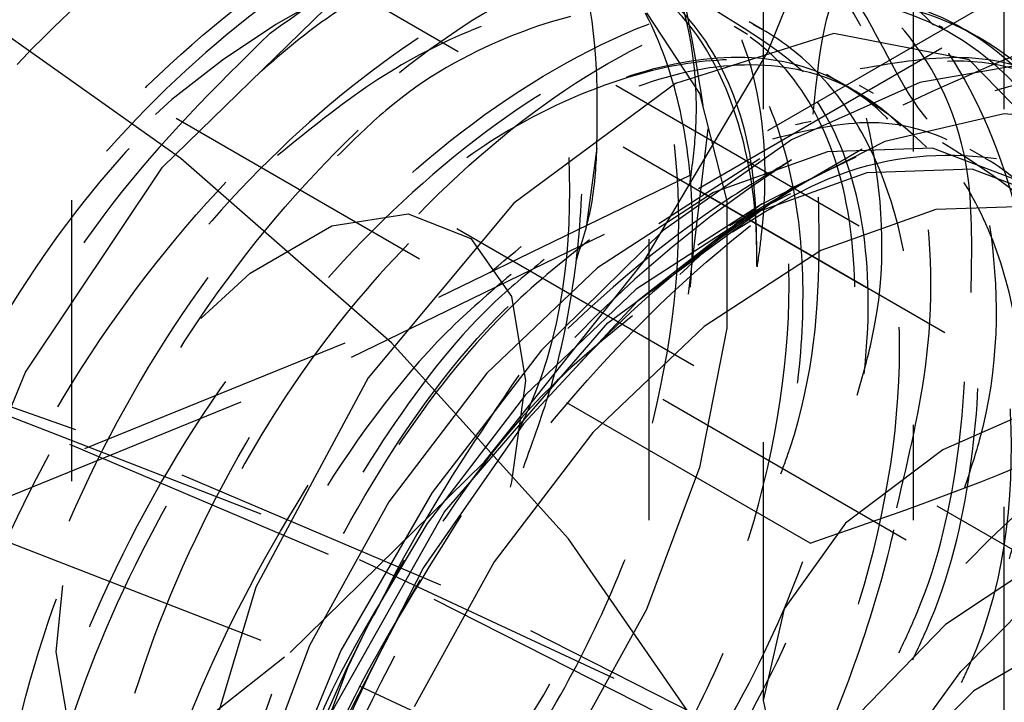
# Model space of a CAD drawing. Header units: inches. Extents: x 1907 to 2452, y -210 to -54.
# Tile 262 of 656: x 1999.17 to 1999.521, y -195.231 to -194.989. Entities that reach past the tile are written whole.
import ezdxf

# ---------------------------------------------------------------- set-up
doc = ezdxf.new("R2010")
doc.units = ezdxf.units.IN
doc.header["$LTSCALE"] = 0.5
doc.header["$MEASUREMENT"] = 0
doc.linetypes.add('HIDDEN', pattern=[0.22499999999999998, 0.15, -0.075])
doc.layers.add('SID-M-H', color=4, linetype='HIDDEN')

msp = doc.modelspace()

# ---------------------------------------------------------------- linework, layer by layer
at = {"layer": 'SID-M-H'}
for p, q in [((1999.188790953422, -196.352690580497), (1999.188790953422, -194.3113385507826)), ((1998.343205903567, -194.4118587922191), (1999.558914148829, -195.1136722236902)), ((1998.186729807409, -194.4235946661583), (1999.548063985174, -195.2094761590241)), ((1998.345828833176, -194.4337997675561), (1999.67291837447, -195.1999122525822)), ((1999.394303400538, -195.7665349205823), (1999.394303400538, -194.5172274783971)), ((1999.488303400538, -195.0354409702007), (1999.488303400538, -194.5172274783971)), ((1999.434852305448, -194.5203470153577), (1999.434852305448, -195.0412748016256)), ((1999.520539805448, -194.5203470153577), (1999.520539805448, -195.0472940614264)), ((1999.672758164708, -195.1998861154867), (1998.69938222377, -194.6379681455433)), ((1999.436447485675, -195.0001260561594), (1999.467222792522, -194.9235655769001)), ((1999.22760538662, -195.0378540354), (1999.141569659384, -194.9769418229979)), ((1999.523062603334, -194.9779900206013), (1999.409220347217, -195.0437097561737)), ((1999.411861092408, -195.048561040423), (1999.525941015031, -194.9827041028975)), ((1999.221119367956, -195.0409542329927), (1999.27914759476, -194.9845006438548)), ((1999.39334041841, -194.9860226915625), (1999.412228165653, -195.0147928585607)), ((1999.429323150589, -194.9937367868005), (1999.424545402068, -194.9909786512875)), ((1999.434792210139, -194.9921156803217), (1999.429881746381, -194.9892809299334)), ((1999.49890450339, -194.991420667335), (1999.497512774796, -194.9906864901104)), ((1999.46004362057, -194.9933816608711), (1999.403685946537, -195.0111588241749)), ((1999.50812080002, -195.0028268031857), (1999.46004362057, -194.9933816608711)), ((1999.511821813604, -194.9949183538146), (1999.506914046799, -194.9920851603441)), ((1999.392413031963, -195.0744963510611), (1999.436447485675, -195.0001260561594)), ((1999.533978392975, -195.0032788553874), (1999.490619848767, -195.0107893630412)), ((1999.53974260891, -195.0350423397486), (1999.50812080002, -195.0028268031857)), ((1999.403685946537, -195.0111588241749), (1999.346079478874, -195.0537496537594)), ((1999.490619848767, -195.0107893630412), (1999.444972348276, -195.0312018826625)), ((1999.47407971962, -195.0147958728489), (1999.469169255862, -195.0119611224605)), ((1999.412228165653, -195.0147928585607), (1999.421978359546, -195.0530157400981)), ((1999.52059143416, -195.0219982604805), (1999.478125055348, -195.03183238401)), ((1999.558981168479, -195.0254308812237), (1999.52059143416, -195.0219982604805)), ((1999.40830650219, -195.0861475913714), (1999.415312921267, -195.0273086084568)), ((1999.444972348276, -195.0312018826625), (1999.399324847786, -195.0634928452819)), ((1999.478125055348, -195.03183238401), (1999.433871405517, -195.0544030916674)), ((1999.375688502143, -195.0342173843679), (1999.371925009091, -195.0614283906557)), ((1999.457726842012, -195.0355114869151), (1999.41712324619, -195.0500071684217)), ((1999.470093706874, -195.0346059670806), (1999.446232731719, -195.0483850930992)), ((1999.495128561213, -195.0342436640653), (1999.457726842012, -195.0355114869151)), ((1999.526978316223, -195.0462833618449), (1999.495128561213, -195.0342436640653)), ((1999.513492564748, -195.0375484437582), (1999.50858210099, -195.0347136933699)), ((1999.302524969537, -195.1034784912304), (1999.22760538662, -195.0378540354)), ((1999.433724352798, -195.0380515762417), (1999.39772699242, -195.061115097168)), ((1999.444811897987, -195.0483866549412), (1999.467897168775, -195.037298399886)), ((1999.172370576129, -195.1138878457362), (1999.221119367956, -195.0409542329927)), ((1999.409220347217, -195.0437097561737), (1999.286013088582, -195.1035366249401)), ((1999.471773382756, -195.0429901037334), (1999.431063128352, -195.0575238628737)), ((1999.509273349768, -195.0417189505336), (1999.471773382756, -195.0429901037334)), ((1999.541206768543, -195.0537902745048), (1999.509273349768, -195.0417189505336)), ((1999.288396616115, -195.1085128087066), (1999.411861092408, -195.048561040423)), ((1999.41712324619, -195.0500071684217), (1999.375869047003, -195.0768198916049)), ((1999.379521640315, -195.096374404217), (1999.444811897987, -195.0483866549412)), ((1999.444125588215, -195.0496019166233), (1999.422836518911, -195.0618958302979)), ((1999.346079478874, -195.0537496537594), (1999.294221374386, -195.1159517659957)), ((1999.434504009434, -195.0539965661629), (1999.411615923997, -195.0686609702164)), ((1999.421978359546, -195.0530157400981), (1999.421978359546, -195.0982896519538)), ((1999.281306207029, -195.0618843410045), (1999.308561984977, -195.0576055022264)), ((1999.308561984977, -195.0576055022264), (1999.330781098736, -195.0663081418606)), ((1999.431063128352, -195.0575238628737), (1999.38970056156, -195.0844070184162)), ((1999.433871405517, -195.0544030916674), (1999.390216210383, -195.0884935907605)), ((1999.496297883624, -195.0560473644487), (1999.455401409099, -195.070647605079)), ((1999.533969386, -195.0547703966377), (1999.496297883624, -195.0560473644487)), ((1999.252301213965, -195.0786285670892), (1999.281306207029, -195.0618843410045)), ((1999.583363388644, -195.2116008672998), (1999.325854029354, -195.0629438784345)), ((1999.399324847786, -195.0634928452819), (1999.355966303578, -195.1060430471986)), ((1999.330781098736, -195.0663081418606), (1999.345283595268, -195.0869425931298)), ((1999.455401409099, -195.070647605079), (1999.413849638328, -195.0976537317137)), ((1999.335571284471, -195.1459133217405), (1999.392413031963, -195.0744963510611)), ((1999.23466459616, -195.0947717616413), (1999.252301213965, -195.0786285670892)), ((1999.375869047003, -195.0768198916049), (1999.336556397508, -195.1142649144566)), ((1999.38970056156, -195.0844070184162), (1999.350284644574, -195.1219504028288)), ((1999.190187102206, -195.1344297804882), (1999.052537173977, -195.0858519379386)), ((1999.345283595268, -195.0869425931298), (1999.350320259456, -195.1170200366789)), ((1999.390216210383, -195.0884935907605), (1999.349512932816, -195.1322660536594)), ((1999.050645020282, -195.0910143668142), (1999.188008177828, -195.1394910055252)), ((1999.321413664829, -195.1636165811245), (1999.379521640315, -195.096374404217)), ((1999.413849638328, -195.0976537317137), (1999.374253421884, -195.1353688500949)), ((1999.421978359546, -195.0982896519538), (1999.412228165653, -195.14776986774)), ((1999.286013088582, -195.1035366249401), (1999.154353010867, -195.1570276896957)), ((1999.365559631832, -195.1731417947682), (1999.302524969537, -195.1034784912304)), ((1999.355966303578, -195.1060430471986), (1999.317070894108, -195.1567188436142)), ((1999.156461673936, -195.1621155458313), (1999.288396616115, -195.1085128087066)), ((1999.256169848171, -195.1644269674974), (1999.122267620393, -195.1124754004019)), ((1999.138646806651, -195.1952072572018), (1999.172370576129, -195.1138878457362)), ((1999.294221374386, -195.1159517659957), (1999.254301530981, -195.1904327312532)), ((1999.336556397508, -195.1142649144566), (1999.301655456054, -195.1599894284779)), ((1999.350320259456, -195.1170200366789), (1999.345283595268, -195.1529126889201)), ((1999.451560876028, -195.1747902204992), (1999.347898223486, -195.1149470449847)), ((1999.350284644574, -195.1219504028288), (1999.315292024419, -195.167795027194)), ((1999.544102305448, -195.1214993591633), (1999.498849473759, -195.1415449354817)), ((1999.320093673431, -195.1896588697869), (1999.190187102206, -195.1344297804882)), ((1999.349512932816, -195.1322660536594), (1999.313955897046, -195.183360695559)), ((1999.488303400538, -195.7665349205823), (1999.488303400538, -195.1326060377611)), ((1999.374253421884, -195.1353688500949), (1999.339100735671, -195.1814231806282)), ((1999.188008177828, -195.1394910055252), (1999.317644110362, -195.1946050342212)), ((1999.434852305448, -195.1387834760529), (1999.434852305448, -195.2307375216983)), ((1999.498849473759, -195.1415449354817), (1999.464125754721, -195.167668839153)), ((1999.266505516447, -195.2136441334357), (1999.335571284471, -195.1459133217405)), ((1999.412228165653, -195.14776986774), (1999.39334041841, -195.1983473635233)), ((1999.345283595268, -195.1529126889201), (1999.34476534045, -195.1548118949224)), ((1999.256169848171, -195.2093367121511), (1999.122267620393, -195.1573851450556)), ((1999.317070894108, -195.1567188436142), (1999.28458899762, -195.2129791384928)), ((1999.301655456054, -195.1599894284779), (1999.27335917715, -195.2111203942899)), ((1999.520539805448, -195.1617667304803), (1999.520539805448, -195.5655192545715)), ((1999.381840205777, -195.2228313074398), (1999.256169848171, -195.1644269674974)), ((1999.276905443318, -195.2424622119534), (1999.321413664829, -195.1636165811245)), ((1999.315292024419, -195.167795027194), (1999.298434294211, -195.1960902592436)), ((1999.464125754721, -195.167668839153), (1999.442297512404, -195.1980907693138)), ((1999.416062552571, -195.2461291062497), (1999.365559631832, -195.1731417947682)), ((1999.313955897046, -195.183360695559), (1999.285461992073, -195.2390229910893)), ((1999.339100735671, -195.1814231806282), (1999.310600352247, -195.2329229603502)), ((1999.532569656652, -195.18189592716), (1999.499727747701, -195.2036972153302)), ((1999.505248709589, -195.2203646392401), (1999.543526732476, -195.181503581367)), ((1999.183287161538, -195.2134461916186), (1999.185548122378, -195.1898524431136)), ((1999.254301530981, -195.1904327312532), (1999.231018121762, -195.2686043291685)), ((1999.441295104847, -195.2511303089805), (1999.320093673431, -195.1896588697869)), ((1999.317644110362, -195.1946050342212), (1999.438593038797, -195.2559484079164)), ((1999.39334041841, -195.1983473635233), (1999.366501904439, -195.2468441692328)), ((1999.442297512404, -195.1980907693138), (1999.434852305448, -195.2307375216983)), ((1999.499727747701, -195.2036972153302), (1999.469070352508, -195.2352896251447)), ((1999.27335917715, -195.2111203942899), (1999.253445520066, -195.2644450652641)), ((1999.381840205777, -195.2677410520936), (1999.256169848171, -195.2093367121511)), ((1999.292014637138, -195.2084417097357), (1999.286921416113, -195.2190603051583)), ((1999.538815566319, -195.2105413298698), (1999.509810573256, -195.2272855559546)), ((1999.188323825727, -195.2435236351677), (1999.183287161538, -195.2134461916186)), ((1999.185924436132, -195.2769937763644), (1999.266505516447, -195.2136441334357)), ((1999.28458899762, -195.2129791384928), (1999.260149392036, -195.2720028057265)), ((1999.286921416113, -195.2190603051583), (1999.266955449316, -195.2725250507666)), ((1999.471557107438, -195.2666691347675), (1999.505248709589, -195.2203646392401)), ((1999.498348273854, -195.2872560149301), (1999.381840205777, -195.2228313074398)), ((1999.509810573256, -195.2272855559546), (1999.482554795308, -195.2544755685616)), ((1999.434852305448, -195.2307375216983), (1999.442297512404, -195.2633842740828))]:
    msp.add_line(p, q, dxfattribs=at)
for centre, radius, start, end in [((1999.378470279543, -195.1120054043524), 0.1681736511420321, 77.82559790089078, 135.0752248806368), ((1999.429166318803, -195.2613677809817), 0.3188241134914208, 113.3985710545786, 178.9500294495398), ((1999.453009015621, -195.0784298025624), 0.09797382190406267, 16.86257974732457, 81.66217324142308), ((1999.523226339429, -195.1341797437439), 0.123686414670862, 40.53279586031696, 129.2481680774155), ((1999.677816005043, -195.4019518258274), 0.4317284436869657, 122.6379705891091, 159.7728862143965), ((1999.637622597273, -195.3623898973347), 0.3677350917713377, 121.3628313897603, 147.5138061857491), ((1998.370449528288, -196.3566742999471), 1.280636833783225, 48.85907667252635, 76.92856862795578), ((1999.817010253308, -195.4823069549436), 0.431728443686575, 122.6379705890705, 159.7728862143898)]:
    msp.add_arc(centre, radius, start, end, dxfattribs=at)
for points, knots in [([(1999.010969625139, -195.2122963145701), (1999.016157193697, -195.1857466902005), (1999.026532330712, -195.1326474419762), (1999.06767770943, -195.0498999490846), (1999.122768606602, -194.9768224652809), (1999.187884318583, -194.921001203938), (1999.255137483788, -194.8889078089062), (1999.317579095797, -194.8845643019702), (1999.368494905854, -194.9080832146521), (1999.400570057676, -194.9581421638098), (1999.41384783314, -195.0080044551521), (1999.409441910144, -195.041130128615), (1999.408647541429, -195.0471025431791)], [0, 0, 0, 0, 0.1084604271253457, 0.2169208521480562, 0.3253781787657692, 0.4338348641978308, 0.542298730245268, 0.6507558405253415, 0.7592220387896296, 0.8676792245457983, 0.9761431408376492, 1, 1, 1, 1]), ([(1999.413511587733, -195.019076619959), (1999.409483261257, -194.9937494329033), (1999.401016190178, -194.9405146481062), (1999.351909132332, -194.8948535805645), (1999.282558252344, -194.8849679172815), (1999.201864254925, -194.9161613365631), (1999.123435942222, -194.9822697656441), (1999.059156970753, -195.0730975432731), (1999.019063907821, -195.1729903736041), (1999.009336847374, -195.2665658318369), (1999.030719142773, -195.3373783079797), (1999.080249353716, -195.3754544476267), (1999.147617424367, -195.3705835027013), (1999.204816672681, -195.34534312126), (1999.231628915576, -195.3157026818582), (1999.235738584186, -195.3111595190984)], [0, 0, 0, 0, 0.07490218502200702, 0.157435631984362, 0.2405448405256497, 0.3229454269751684, 0.4061845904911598, 0.4884721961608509, 0.5718201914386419, 0.6540148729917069, 0.7374504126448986, 0.8195723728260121, 0.903074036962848, 0.9851435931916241, 1, 1, 1, 1]), ([(1999.375688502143, -195.0342173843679), (1999.375831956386, -195.0234012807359), (1999.376310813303, -194.9872966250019), (1999.36195090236, -194.9365395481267), (1999.325335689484, -194.8967412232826), (1999.274303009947, -194.8840386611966), (1999.214866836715, -194.8992704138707), (1999.154931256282, -194.9386183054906), (1999.110507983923, -194.9864439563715), (1999.089389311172, -195.0188323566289), (1999.08314378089, -195.0284107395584)], [0, 0, 0, 0, 0.0665102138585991, 0.2220141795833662, 0.3705120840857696, 0.5191115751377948, 0.6621154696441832, 0.8037920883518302, 0.9419744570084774, 0.9999999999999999, 0.9999999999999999, 0.9999999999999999, 0.9999999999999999]), ([(1999.230874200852, -195.3603400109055), (1999.222790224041, -195.36614666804), (1999.19398431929, -195.3868377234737), (1999.145787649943, -195.395624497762), (1999.0950706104, -195.3840589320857), (1999.060086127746, -195.3441755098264), (1999.04511546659, -195.2825925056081), (1999.051815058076, -195.2057148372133), (1999.080079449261, -195.1227484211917), (1999.126484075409, -195.0428635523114), (1999.186482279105, -194.9755095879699), (1999.253200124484, -194.9281954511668), (1999.319477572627, -194.9065427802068), (1999.37829546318, -194.9130368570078), (1999.422274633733, -194.9473372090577), (1999.448392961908, -195.0014370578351), (1999.448317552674, -195.048707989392), (1999.448283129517, -195.0702864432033)], [0, 0, 0, 0, 0.02741444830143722, 0.09768681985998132, 0.1679637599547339, 0.2382364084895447, 0.3085091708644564, 0.3787855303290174, 0.4490579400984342, 0.5193361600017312, 0.58960850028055, 0.6598856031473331, 0.7301582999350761, 0.8004313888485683, 0.8707075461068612, 0.940979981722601, 1, 1, 1, 1]), ([(1999.441191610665, -195.1500510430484), (1999.442314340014, -195.1469615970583), (1999.452603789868, -195.1186478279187), (1999.456742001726, -195.0661505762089), (1999.450995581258, -195.0007137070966), (1999.426377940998, -194.9500921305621), (1999.387136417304, -194.9187363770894), (1999.33603074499, -194.9093087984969), (1999.277689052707, -194.9227644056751), (1999.217329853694, -194.9577803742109), (1999.160177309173, -195.0107017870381), (1999.111331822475, -195.0771644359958), (1999.071024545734, -195.1586021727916), (1999.048981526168, -195.2489413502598), (1999.056711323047, -195.3318018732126), (1999.094161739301, -195.3858048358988), (1999.154998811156, -195.4001505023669), (1999.21674140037, -195.3837944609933), (1999.252473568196, -195.3517200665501), (1999.263906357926, -195.341457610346)], [0, 0, 0, 0, 0.007060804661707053, 0.0647099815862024, 0.1216351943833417, 0.1797466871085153, 0.2366809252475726, 0.294318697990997, 0.352209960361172, 0.4089806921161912, 0.4670452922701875, 0.524278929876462, 0.5815852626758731, 0.6584501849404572, 0.7344555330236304, 0.8112082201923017, 0.8873289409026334, 0.9639500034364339, 1, 1, 1, 1]), ([(1999.349500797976, -195.1478966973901), (1999.353060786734, -195.1381436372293), (1999.362003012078, -195.1136452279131), (1999.369169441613, -195.0748202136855), (1999.371521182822, -195.0336970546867), (1999.366952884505, -194.996406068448), (1999.355678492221, -194.9642470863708), (1999.338090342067, -194.9388604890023), (1999.315149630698, -194.9212945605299), (1999.28753258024, -194.9119792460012), (1999.256017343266, -194.9112345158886), (1999.222225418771, -194.9196288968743), (1999.192657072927, -194.9327637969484), (1999.175143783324, -194.9455668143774), (1999.1688642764, -194.950157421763)], [0, 0, 0, 0, 0.05957526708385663, 0.1496452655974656, 0.2379940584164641, 0.3263052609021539, 0.4163631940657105, 0.5063291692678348, 0.594413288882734, 0.6830085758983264, 0.77314993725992, 0.862988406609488, 0.9508735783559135, 1, 1, 1, 1]), ([(1999.347764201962, -195.134831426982), (1999.34893488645, -195.1323668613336), (1999.365242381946, -195.0980357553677), (1999.369068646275, -195.0288423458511), (1999.353602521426, -194.9503498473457), (1999.318251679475, -194.9286100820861), (1999.301535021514, -194.9183298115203)], [0, 0, 0, 0, 0.02601173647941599, 0.3623403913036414, 0.6984643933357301, 1, 1, 1, 1]), ([(1999.28513456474, -195.3757538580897), (1999.284831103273, -195.3760359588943), (1999.264544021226, -195.394895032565), (1999.221103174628, -195.4113119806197), (1999.164142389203, -195.4181568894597), (1999.118643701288, -195.3940531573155), (1999.091117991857, -195.3454723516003), (1999.084335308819, -195.276908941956), (1999.099587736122, -195.1966195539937), (1999.135343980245, -195.1137225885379), (1999.187626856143, -195.0376079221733), (1999.251121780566, -194.9772265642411), (1999.31848373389, -194.9392367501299), (1999.382687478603, -194.9284109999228), (1999.436803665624, -194.9456369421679), (1999.473440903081, -194.9901255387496), (1999.490656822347, -195.0402708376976), (1999.487567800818, -195.076683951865), (1999.486741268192, -195.0864270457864)], [0, 0, 0, 0, 0.001055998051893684, 0.0705958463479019, 0.1401322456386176, 0.2096742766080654, 0.2792105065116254, 0.3487517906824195, 0.4182884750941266, 0.4878261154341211, 0.5573657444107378, 0.6269021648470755, 0.6964441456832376, 0.7659803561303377, 0.8355217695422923, 0.9050584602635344, 0.9745963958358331, 1, 1, 1, 1]), ([(1999.482418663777, -195.1621351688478), (1999.48668304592, -195.1441428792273), (1999.496838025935, -195.1012969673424), (1999.493270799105, -195.0398112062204), (1999.473947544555, -194.9845819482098), (1999.438191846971, -194.9477264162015), (1999.389917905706, -194.9322842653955), (1999.333065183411, -194.9396104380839), (1999.272743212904, -194.9691144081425), (1999.214161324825, -195.0176664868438), (1999.162602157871, -195.0810389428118), (1999.122605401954, -195.1533643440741), (1999.097501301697, -195.2274815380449), (1999.089639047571, -195.297219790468), (1999.09928299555, -195.3557296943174), (1999.125532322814, -195.3975008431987), (1999.165974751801, -195.4188723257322), (1999.216432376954, -195.4179577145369), (1999.271873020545, -195.3930484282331), (1999.313265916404, -195.3645145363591), (1999.332176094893, -195.3413679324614), (1999.334603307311, -195.3383969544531)], [0, 0, 0, 0, 0.04003746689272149, 0.09534316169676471, 0.1518819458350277, 0.207829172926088, 0.2635164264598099, 0.3201276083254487, 0.3754840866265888, 0.4318492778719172, 0.4880969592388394, 0.5435292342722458, 0.6001621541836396, 0.6557064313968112, 0.7118125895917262, 0.7682763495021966, 0.8235899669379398, 0.8801567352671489, 0.9360221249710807, 0.9917881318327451, 0.9999999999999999, 0.9999999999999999, 0.9999999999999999, 0.9999999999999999]), ([(1999.104767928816, -195.2139101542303), (1999.10262996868, -195.2245482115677), (1999.097784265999, -195.2486594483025), (1999.098112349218, -195.2830885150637), (1999.104277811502, -195.3157877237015), (1999.117167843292, -195.3422361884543), (1999.135802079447, -195.3611776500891), (1999.15944045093, -195.3720672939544), (1999.187096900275, -195.3743574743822), (1999.217709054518, -195.3677905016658), (1999.249703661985, -195.3527914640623), (1999.281885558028, -195.329999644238), (1999.312983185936, -195.2999993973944), (1999.341597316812, -195.264044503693), (1999.366395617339, -195.2239672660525), (1999.386486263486, -195.1811310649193), (1999.400971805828, -195.1368890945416), (1999.409096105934, -195.093362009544), (1999.410627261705, -195.0525477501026), (1999.405441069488, -195.0156978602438), (1999.393504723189, -194.984118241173), (1999.37535433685, -194.9594689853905), (1999.351934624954, -194.9426963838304), (1999.323893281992, -194.9341937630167), (1999.292067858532, -194.934352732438), (1999.258134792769, -194.9434514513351), (1999.224816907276, -194.9594637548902), (1999.203697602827, -194.9755886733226), (1999.193750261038, -194.983183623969)], [0, 0, 0, 0, 0.03029852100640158, 0.06867182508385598, 0.1078830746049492, 0.1473429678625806, 0.1862389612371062, 0.2246627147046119, 0.2639425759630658, 0.3033791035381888, 0.3421625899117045, 0.3806657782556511, 0.4200040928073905, 0.4594068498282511, 0.4980684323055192, 0.5366799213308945, 0.5760664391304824, 0.6154250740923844, 0.6539677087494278, 0.6927040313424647, 0.7321284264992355, 0.7714326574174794, 0.809884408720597, 0.8487369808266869, 0.8881888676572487, 0.9274284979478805, 0.9658183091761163, 1, 1, 1, 1]), ([(1999.297235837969, -195.3031795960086), (1999.314461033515, -195.2848784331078), (1999.354285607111, -195.2425662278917), (1999.395606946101, -195.1490377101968), (1999.410295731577, -195.0520960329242), (1999.392434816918, -194.9728436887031), (1999.357323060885, -194.9511685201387), (1999.34069520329, -194.9409038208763)], [0, 0, 0, 0, 0.1627397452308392, 0.376253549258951, 0.5914550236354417, 0.8065255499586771, 1, 1, 1, 1]), ([(1999.259397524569, -194.9932449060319), (1999.278672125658, -194.979605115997), (1999.317236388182, -194.9523148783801), (1999.370558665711, -194.9445139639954), (1999.411243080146, -194.9626077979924), (1999.434271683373, -195.0046068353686), (1999.43678350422, -195.047659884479), (1999.43316827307, -195.0729227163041), (1999.432663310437, -195.0764513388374)], [0, 0, 0, 0, 0.2006626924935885, 0.40148217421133, 0.5961735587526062, 0.7856666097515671, 0.9700626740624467, 0.9999999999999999, 0.9999999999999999, 0.9999999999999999, 0.9999999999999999]), ([(1999.468355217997, -195.1221151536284), (1999.470259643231, -195.1153923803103), (1999.479503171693, -195.0827619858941), (1999.475889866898, -195.0308758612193), (1999.45716919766, -194.9740636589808), (1999.428535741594, -194.9565459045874), (1999.413936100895, -194.9476139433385)], [0, 0, 0, 0, 0.0782896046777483, 0.379995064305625, 0.6838715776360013, 1, 1, 1, 1]), ([(1999.247733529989, -195.4330144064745), (1999.244775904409, -195.4341376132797), (1999.221512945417, -195.4429721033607), (1999.184406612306, -195.4329327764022), (1999.144884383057, -195.4012227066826), (1999.125264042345, -195.3435415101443), (1999.126875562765, -195.26953780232), (1999.1504402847, -195.1871190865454), (1999.193057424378, -195.1056966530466), (1999.250471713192, -195.0347186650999), (1999.316317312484, -194.9822875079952), (1999.383335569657, -194.9543660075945), (1999.444323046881, -194.9544925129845), (1999.492888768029, -194.9822902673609), (1999.521720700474, -195.0359639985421), (1999.532542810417, -195.0859349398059), (1999.527344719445, -195.1173206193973), (1999.526689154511, -195.1212788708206)], [0, 0, 0, 0, 0.0109598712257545, 0.08620395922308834, 0.1614490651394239, 0.2366912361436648, 0.3119392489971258, 0.3871811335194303, 0.4624289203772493, 0.5376713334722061, 0.612915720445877, 0.688160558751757, 0.7634027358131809, 0.8386506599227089, 0.9138925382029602, 0.9891404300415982, 1, 1, 1, 1]), ([(1999.383767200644, -194.9694148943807), (1999.370170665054, -194.9642757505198), (1999.342980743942, -194.9539986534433), (1999.290349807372, -194.9685585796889), (1999.236113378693, -195.0041382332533), (1999.185118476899, -195.0593318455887), (1999.143636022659, -195.1277661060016), (1999.116514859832, -195.2022326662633), (1999.107186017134, -195.2745321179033), (1999.117129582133, -195.3366716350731), (1999.145657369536, -195.3814608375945), (1999.190125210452, -195.4042390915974), (1999.245501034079, -195.4001347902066), (1999.291265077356, -195.3831299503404), (1999.314846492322, -195.3625132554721), (1999.319102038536, -195.358792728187)], [0, 0, 0, 0, 0.0787429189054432, 0.1574675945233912, 0.2369772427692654, 0.317118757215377, 0.3978865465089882, 0.4792811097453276, 0.5613286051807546, 0.6440278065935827, 0.7273733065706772, 0.8113593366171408, 0.8959797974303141, 0.9812283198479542, 0.9999999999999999, 0.9999999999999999, 0.9999999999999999, 0.9999999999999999]), ([(1999.522531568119, -195.1802752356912), (1999.525282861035, -195.1705067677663), (1999.535070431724, -195.135755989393), (1999.534615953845, -195.0798401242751), (1999.520280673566, -195.0204115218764), (1999.488381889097, -194.9782820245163), (1999.443206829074, -194.9569029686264), (1999.388174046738, -194.9580727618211), (1999.328242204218, -194.9818435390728), (1999.268664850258, -195.02569553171), (1999.214761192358, -195.0855376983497), (1999.171304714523, -195.1561473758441), (1999.141885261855, -195.2304718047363), (1999.129269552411, -195.3020512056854), (1999.134321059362, -195.3642008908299), (1999.156224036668, -195.41081952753), (1999.19323532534, -195.4379624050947), (1999.241468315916, -195.4432251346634), (1999.29598888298, -195.4242308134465), (1999.338699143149, -195.3985236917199), (1999.359334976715, -195.3755631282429), (1999.362993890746, -195.3714920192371)], [0, 0, 0, 0, 0.02199683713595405, 0.07825251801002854, 0.1353485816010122, 0.1925501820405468, 0.2487377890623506, 0.3061972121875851, 0.3627077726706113, 0.4195012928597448, 0.476881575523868, 0.5330136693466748, 0.5903645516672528, 0.6472267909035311, 0.7036740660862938, 0.7611447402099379, 0.8173608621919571, 0.8745151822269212, 0.9316626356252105, 0.9878831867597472, 1, 1, 1, 1]), ([(1999.146535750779, -195.2254198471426), (1999.145880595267, -195.2274978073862), (1999.140805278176, -195.2435952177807), (1999.137578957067, -195.2721648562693), (1999.137489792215, -195.3092500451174), (1999.144601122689, -195.3413365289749), (1999.158012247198, -195.367109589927), (1999.177196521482, -195.3852833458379), (1999.201259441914, -195.3953552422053), (1999.229270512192, -195.3967836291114), (1999.260071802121, -195.389363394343), (1999.292144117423, -195.3735815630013), (1999.324268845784, -195.3500547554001), (1999.355203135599, -195.319394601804), (1999.383478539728, -195.2829691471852), (1999.407865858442, -195.242570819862), (1999.427440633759, -195.199530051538), (1999.441341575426, -195.1552392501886), (1999.448817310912, -195.1119114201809), (1999.449705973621, -195.0714353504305), (1999.443853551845, -195.0350358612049), (1999.43127373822, -195.0040564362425), (1999.412566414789, -194.9801516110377), (1999.388672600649, -194.9641741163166), (1999.360215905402, -194.9564972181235), (1999.32809674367, -194.9575344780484), (1999.294041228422, -194.967430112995), (1999.259431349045, -194.984952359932), (1999.237135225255, -195.0025382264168), (1999.225955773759, -195.0113559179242)], [0, 0, 0, 0, 0.005660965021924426, 0.04385400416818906, 0.08156118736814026, 0.1201085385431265, 0.1588217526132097, 0.1969056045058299, 0.2346869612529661, 0.2732930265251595, 0.3119744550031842, 0.3499398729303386, 0.3878237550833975, 0.4264784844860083, 0.4651179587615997, 0.5029641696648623, 0.5409704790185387, 0.5796637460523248, 0.6182511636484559, 0.6560043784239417, 0.6941260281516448, 0.7328476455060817, 0.7713729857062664, 0.80906159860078, 0.8472892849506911, 0.8860290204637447, 0.9244823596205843, 0.9621348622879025, 1, 1, 1, 1]), ([(1999.508852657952, -195.0855225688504), (1999.509148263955, -195.0711936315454), (1999.509936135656, -195.0330030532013), (1999.487663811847, -194.98896237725), (1999.447317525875, -194.9598259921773), (1999.392751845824, -194.958513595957), (1999.331506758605, -194.9845950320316), (1999.270407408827, -195.0354754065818), (1999.216661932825, -195.1055112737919), (1999.176548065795, -195.186965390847), (1999.154838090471, -195.2707750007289), (1999.154226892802, -195.3476651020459), (1999.175023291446, -195.4089277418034), (1999.215150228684, -195.4483749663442), (1999.270234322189, -195.4594288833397), (1999.319385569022, -195.4517331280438), (1999.347356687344, -195.4332097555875), (1999.35364162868, -195.429047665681)], [0, 0, 0, 0, 0.04314512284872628, 0.1149936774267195, 0.186867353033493, 0.2587663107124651, 0.3306892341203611, 0.4026360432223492, 0.4746069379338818, 0.5466021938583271, 0.6186221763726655, 0.6906673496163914, 0.7627376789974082, 0.8348318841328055, 0.9069499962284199, 0.9790922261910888, 1, 1, 1, 1]), ([(1999.422597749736, -195.3851262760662), (1999.410970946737, -195.3964331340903), (1999.378878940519, -195.4276420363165), (1999.321137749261, -195.4549686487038), (1999.258958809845, -195.4633421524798), (1999.207344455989, -195.4429156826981), (1999.172285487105, -195.3970013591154), (1999.157389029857, -195.33036652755), (1999.164119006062, -195.2504949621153), (1999.191460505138, -195.166257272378), (1999.236083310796, -195.0870388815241), (1999.292709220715, -195.0216442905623), (1999.354694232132, -194.9773164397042), (1999.414845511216, -194.9589047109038), (1999.46598587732, -194.9683633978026), (1999.502691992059, -195.0043685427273), (1999.518445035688, -195.0630837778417), (1999.519060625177, -195.1170365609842), (1999.508364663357, -195.1493621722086), (1999.506508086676, -195.1549731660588)], [0, 0, 0, 0, 0.03609051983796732, 0.0996161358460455, 0.1631209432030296, 0.226604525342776, 0.2900665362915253, 0.3535067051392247, 0.4169248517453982, 0.48032092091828, 0.5436959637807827, 0.6070501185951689, 0.6703829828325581, 0.7336942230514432, 0.7969835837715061, 0.8602509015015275, 0.9234962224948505, 0.9867206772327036, 1, 1, 1, 1]), ([(1999.432663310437, -195.0764513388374), (1999.432528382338, -195.064507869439), (1999.432207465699, -195.0361011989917), (1999.419841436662, -195.0000874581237), (1999.395815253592, -194.9731000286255), (1999.362360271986, -194.9611902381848), (1999.322540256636, -194.9660260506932), (1999.285687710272, -194.9815642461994), (1999.263909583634, -195.0002156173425), (1999.256262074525, -195.0067651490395)], [0, 0, 0, 0, 0.1156916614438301, 0.2751641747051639, 0.434689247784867, 0.5942668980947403, 0.7538970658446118, 0.913579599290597, 1, 1, 1, 1]), ([(1999.153468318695, -195.3552249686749), (1999.162948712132, -195.3679621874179), (1999.184841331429, -195.3973756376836), (1999.247867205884, -195.3939469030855), (1999.321698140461, -195.350848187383), (1999.388944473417, -195.2713660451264), (1999.435122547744, -195.1723573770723), (1999.449522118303, -195.074595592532), (1999.431680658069, -194.9954379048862), (1999.396449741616, -194.9736897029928), (1999.379713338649, -194.9633582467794)], [0, 0, 0, 0, 0.1001151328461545, 0.2311910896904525, 0.3604170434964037, 0.4916864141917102, 0.6211359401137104, 0.7516086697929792, 0.8820020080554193, 1, 1, 1, 1]), ([(1999.432663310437, -195.0764513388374), (1999.432638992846, -195.0727897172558), (1999.432516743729, -195.0543820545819), (1999.426500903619, -195.0188531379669), (1999.40883989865, -194.9860727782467), (1999.390160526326, -194.9736625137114), (1999.383767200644, -194.9694148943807)], [0, 0, 0, 0, 0.07336970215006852, 0.3688433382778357, 0.7839761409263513, 1, 1, 1, 1]), ([(1999.452595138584, -195.0220803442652), (1999.455272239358, -194.9967674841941), (1999.459641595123, -194.9554538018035), (1999.496518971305, -195.0443569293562), (1999.53447232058, -195.0265585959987), (1999.560766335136, -195.0797850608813), (1999.569215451, -195.1377505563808), (1999.55765769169, -195.2111636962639), (1999.52725131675, -195.2872131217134), (1999.480980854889, -195.3585410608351), (1999.423730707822, -195.4166532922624), (1999.361647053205, -195.4548875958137), (1999.301478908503, -195.4686303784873), (1999.249829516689, -195.4560112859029), (1999.214321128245, -195.419961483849), (1999.196034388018, -195.3682683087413), (1999.193095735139, -195.304339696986), (1999.20812117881, -195.2282290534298), (1999.24296044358, -195.1472597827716), (1999.292958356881, -195.0743458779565), (1999.352234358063, -195.0182963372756), (1999.413765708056, -194.9838055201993), (1999.449736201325, -194.9822482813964), (1999.467216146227, -194.9814915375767)], [0, 0, 0, 0, 0.04300921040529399, 0.0701962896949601, 0.1180785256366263, 0.1659692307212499, 0.2141221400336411, 0.2625340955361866, 0.3112025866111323, 0.360124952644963, 0.4092984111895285, 0.4587200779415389, 0.5083910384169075, 0.5583230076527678, 0.6085147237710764, 0.6512689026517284, 0.6940192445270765, 0.7449112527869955, 0.7960448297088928, 0.8474314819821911, 0.8990682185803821, 0.9509519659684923, 1, 1, 1, 1]), ([(1999.125654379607, -195.2667629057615), (1999.12546128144, -195.2745640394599), (1999.124818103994, -195.3005483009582), (1999.136916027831, -195.3363573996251), (1999.160757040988, -195.3699246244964), (1999.195260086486, -195.3884240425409), (1999.236987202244, -195.3910118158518), (1999.283118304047, -195.3774169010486), (1999.330178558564, -195.3487838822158), (1999.374703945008, -195.3073657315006), (1999.413400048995, -195.2564109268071), (1999.443423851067, -195.1998980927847), (1999.462594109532, -195.1422386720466), (1999.469563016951, -195.0879251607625), (1999.463913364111, -195.0412325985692), (1999.446215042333, -195.0057184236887), (1999.417893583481, -194.9845900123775), (1999.38175224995, -194.9781174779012), (1999.353882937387, -194.9873117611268), (1999.340120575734, -194.991852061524)], [0, 0, 0, 0, 0.02609166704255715, 0.08690694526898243, 0.1477418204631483, 0.2085963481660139, 0.2694705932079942, 0.3303646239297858, 0.3912785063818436, 0.4522122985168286, 0.5131660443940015, 0.5741397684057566, 0.635133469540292, 0.6961471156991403, 0.7571806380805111, 0.818233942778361, 0.8793069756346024, 0.9403996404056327, 1, 1, 1, 1]), ([(1999.343866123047, -195.4312048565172), (1999.334140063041, -195.4376309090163), (1999.303609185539, -195.4578027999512), (1999.254903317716, -195.4636396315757), (1999.206209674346, -195.4475190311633), (1999.174202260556, -195.403840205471), (1999.162549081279, -195.3393225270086), (1999.172741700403, -195.260871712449), (1999.204134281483, -195.1777725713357), (1999.253017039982, -195.0992516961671), (1999.314576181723, -195.0346155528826), (1999.381677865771, -194.9910019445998), (1999.447241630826, -194.9737386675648), (1999.50428387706, -194.9846090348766), (1999.545244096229, -195.0232203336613), (1999.566973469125, -195.0736954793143), (1999.565627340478, -195.113872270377), (1999.565154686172, -195.1279791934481)], [0, 0, 0, 0, 0.03337070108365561, 0.1047532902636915, 0.1761416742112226, 0.2475247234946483, 0.3189102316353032, 0.3902950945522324, 0.4616779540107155, 0.5330660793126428, 0.6044486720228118, 0.6758371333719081, 0.7472201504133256, 0.8186059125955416, 0.889990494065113, 0.9613733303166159, 1, 1, 1, 1]), ([(1999.561344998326, -195.207890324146), (1999.562867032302, -195.2032332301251), (1999.572607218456, -195.1734303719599), (1999.57470444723, -195.1205924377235), (1999.565397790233, -195.0575009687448), (1999.537622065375, -195.0103637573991), (1999.495801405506, -194.9831541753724), (1999.442899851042, -194.9781753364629), (1999.383730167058, -194.9960367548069), (1999.323571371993, -195.0348930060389), (1999.267684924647, -195.0908231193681), (1999.221011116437, -195.1592014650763), (1999.187494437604, -195.2332431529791), (1999.17019297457, -195.3061647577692), (1999.170559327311, -195.3715112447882), (1999.188032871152, -195.4227574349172), (1999.221313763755, -195.4554548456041), (1999.266992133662, -195.4667725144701), (1999.320234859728, -195.4541081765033), (1999.366635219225, -195.4294695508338), (1999.391497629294, -195.4040977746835), (1999.398933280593, -195.3965097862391)], [0, 0, 0, 0, 0.01049168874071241, 0.06714107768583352, 0.1237395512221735, 0.1811465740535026, 0.2372746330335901, 0.2945184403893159, 0.3514979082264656, 0.4077964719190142, 0.465252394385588, 0.5215292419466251, 0.5785361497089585, 0.6357608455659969, 0.6918972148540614, 0.7493128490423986, 0.8058763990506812, 0.8625613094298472, 0.9199441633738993, 0.9760575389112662, 1, 1, 1, 1]), ([(1999.446866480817, -195.2634843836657), (1999.447383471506, -195.2626110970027), (1999.45585891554, -195.248294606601), (1999.468026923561, -195.2177038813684), (1999.481733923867, -195.1736549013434), (1999.488454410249, -195.1304705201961), (1999.488724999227, -195.0903621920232), (1999.482199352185, -195.0544222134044), (1999.468984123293, -195.0240632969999), (1999.449728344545, -195.0009092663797), (1999.42536474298, -194.985729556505), (1999.396501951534, -194.9788866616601), (1999.364106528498, -194.980792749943), (1999.329944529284, -194.9915144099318), (1999.295359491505, -195.0097768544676), (1999.273175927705, -195.0277784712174), (1999.262058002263, -195.0368004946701)], [0, 0, 0, 0, 0.004955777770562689, 0.08124404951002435, 0.1587568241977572, 0.2359008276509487, 0.3113659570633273, 0.3878690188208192, 0.4654208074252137, 0.5424233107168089, 0.617808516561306, 0.6945074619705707, 0.7720777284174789, 0.8489190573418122, 0.9242814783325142, 1, 1, 1, 1]), ([(1999.130284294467, -195.241263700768), (1999.129549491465, -195.2588586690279), (1999.128046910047, -195.2948382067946), (1999.141398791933, -195.3393025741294), (1999.165613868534, -195.3726326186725), (1999.200016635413, -195.3911956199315), (1999.241770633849, -195.3937663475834), (1999.28789452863, -195.380176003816), (1999.334956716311, -195.351541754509), (1999.379481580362, -195.3101239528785), (1999.418177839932, -195.259168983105), (1999.448201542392, -195.2026564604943), (1999.467372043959, -195.1449959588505), (1999.474340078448, -195.090686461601), (1999.468693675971, -195.0439789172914), (1999.450983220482, -195.008520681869), (1999.422707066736, -194.9871834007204), (1999.386095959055, -194.9814369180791), (1999.344319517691, -194.9927480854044), (1999.308593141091, -195.0120814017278), (1999.28905480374, -195.0313728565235), (1999.283376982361, -195.0369789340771)], [0, 0, 0, 0, 0.05197665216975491, 0.1062858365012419, 0.1606125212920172, 0.2149567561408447, 0.2693185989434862, 0.3236981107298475, 0.3780953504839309, 0.4325103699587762, 0.4869432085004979, 0.5413938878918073, 0.5958624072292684, 0.6503487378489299, 0.7048528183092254, 0.7593745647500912, 0.8139139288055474, 0.8684708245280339, 0.9230451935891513, 0.9776370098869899, 0.9999999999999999, 0.9999999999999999, 0.9999999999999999, 0.9999999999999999]), ([(1999.57757806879, -194.9823556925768), (1999.567627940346, -194.9855840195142), (1999.519753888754, -195.0011167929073), (1999.47802685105, -195.0219177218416), (1999.444972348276, -195.0383953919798)], [0, 0, 0, 0, 0.2078396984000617, 1, 1, 1, 1]), ([(1999.54899499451, -195.1189267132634), (1999.54966863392, -195.1148042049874), (1999.554543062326, -195.0849738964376), (1999.542838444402, -195.0405563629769), (1999.514970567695, -194.9946487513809), (1999.482885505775, -194.9858087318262), (1999.467216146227, -194.9814915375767)], [0, 0, 0, 0, 0.05147094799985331, 0.3724417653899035, 0.6935198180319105, 1, 1, 1, 1]), ([(1999.192825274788, -195.3779770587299), (1999.202285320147, -195.3906826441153), (1999.224159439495, -195.4200613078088), (1999.287152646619, -195.4166219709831), (1999.36098124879, -195.3735271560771), (1999.428228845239, -195.2940431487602), (1999.474404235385, -195.1950379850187), (1999.488813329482, -195.0972639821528), (1999.470890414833, -195.0179416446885), (1999.435502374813, -194.9961257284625), (1999.418616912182, -194.9857162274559)], [0, 0, 0, 0, 0.09980859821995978, 0.2307837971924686, 0.3599104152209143, 0.4910788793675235, 0.6204288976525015, 0.7508013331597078, 0.8810944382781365, 1, 1, 1, 1]), ([(1999.259397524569, -194.9932449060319), (1999.239949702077, -195.0124184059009), (1999.201054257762, -195.0507652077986), (1999.154830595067, -195.1290410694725), (1999.124456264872, -195.2129247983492), (1999.114630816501, -195.2950628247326), (1999.127316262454, -195.3644309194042), (1999.160582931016, -195.412617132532), (1999.210468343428, -195.4359091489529), (1999.271170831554, -195.4290212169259), (1999.316381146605, -195.4129057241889), (1999.337246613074, -195.3948253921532), (1999.337354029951, -195.3947323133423)], [0, 0, 0, 0, 0.110218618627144, 0.2204360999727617, 0.330697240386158, 0.4442000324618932, 0.5577015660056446, 0.6680760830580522, 0.7784886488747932, 0.8889391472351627, 0.9994282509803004, 1, 1, 1, 1]), ([(1999.32743036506, -195.1648807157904), (1999.312171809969, -195.1891226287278), (1999.282153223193, -195.2368144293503), (1999.256037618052, -195.3129887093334), (1999.246706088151, -195.3831283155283), (1999.255157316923, -195.4427147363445), (1999.280219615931, -195.485796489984), (1999.319801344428, -195.5088354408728), (1999.369555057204, -195.5092991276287), (1999.425278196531, -195.4870821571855), (1999.481598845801, -195.4442510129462), (1999.53280827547, -195.3845632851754), (1999.574752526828, -195.3132409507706), (1999.602920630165, -195.2367995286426), (1999.614661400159, -195.1620523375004), (1999.608960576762, -195.0958222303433), (1999.58595674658, -195.0436302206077), (1999.547329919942, -195.0119405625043), (1999.508725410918, -194.9997786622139), (1999.48252356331, -195.0062268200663), (1999.475631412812, -195.007922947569)], [0, 0, 0, 0, 0.06002599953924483, 0.1180908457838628, 0.1751707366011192, 0.2325820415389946, 0.2905532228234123, 0.3472719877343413, 0.4052332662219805, 0.4626677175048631, 0.5197262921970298, 0.5777949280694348, 0.6345889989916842, 0.6923576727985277, 0.750086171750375, 0.8069061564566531, 0.8649822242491, 0.9219919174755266, 0.9794807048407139, 1, 1, 1, 1]), ([(1999.483168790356, -195.2137862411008), (1999.485426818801, -195.2089816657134), (1999.496640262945, -195.1851219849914), (1999.505688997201, -195.1418895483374), (1999.508408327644, -195.089760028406), (1999.497654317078, -195.0467110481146), (1999.475465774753, -195.0162899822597), (1999.443357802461, -195.0007157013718), (1999.404068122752, -195.001902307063), (1999.364858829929, -195.0159278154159), (1999.340263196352, -195.0353203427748), (1999.330160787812, -195.0432856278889)], [0, 0, 0, 0, 0.03168715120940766, 0.1573594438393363, 0.2830717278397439, 0.4088239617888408, 0.5346161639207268, 0.6604484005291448, 0.7863207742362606, 0.9122334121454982, 1, 1, 1, 1]), ([(1999.46937245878, -195.0059198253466), (1999.482590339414, -195.0036465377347), (1999.516981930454, -194.9977316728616), (1999.561497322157, -195.0196815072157), (1999.595826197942, -195.06682171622), (1999.610429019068, -195.1249009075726), (1999.604633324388, -195.1679141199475), (1999.602509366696, -195.1836772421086)], [0, 0, 0, 0, 0.1485414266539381, 0.3864897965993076, 0.6244190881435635, 0.8623602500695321, 1, 1, 1, 1]), ([(1999.488101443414, -195.2162019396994), (1999.490304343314, -195.2115114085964), (1999.501456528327, -195.1877655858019), (1999.510461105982, -195.144647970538), (1999.513187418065, -195.0925166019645), (1999.502432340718, -195.0494751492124), (1999.480241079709, -195.0190258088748), (1999.448145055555, -195.0035571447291), (1999.408810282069, -195.004349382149), (1999.365359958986, -195.0214247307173), (1999.321261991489, -195.0535584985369), (1999.280029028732, -195.0983686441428), (1999.244958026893, -195.1524988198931), (1999.218874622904, -195.2118750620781), (1999.203916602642, -195.2720180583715), (1999.201369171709, -195.3283866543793), (1999.211565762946, -195.3767263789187), (1999.233861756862, -195.4133962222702), (1999.266683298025, -195.4356485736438), (1999.307647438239, -195.4418407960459), (1999.353744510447, -195.4315623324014), (1999.401568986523, -195.4056667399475), (1999.44758066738, -195.3662068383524), (1999.488376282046, -195.3162781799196), (1999.520951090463, -195.2597807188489), (1999.54292859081, -195.2011249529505), (1999.552747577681, -195.1448750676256), (1999.549766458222, -195.0954684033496), (1999.534372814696, -195.0566146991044), (1999.507731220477, -195.0319821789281), (1999.474812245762, -195.0219834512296), (1999.449464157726, -195.0281871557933), (1999.43815459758, -195.0309550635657)], [0, 0, 0, 0, 0.008435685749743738, 0.04270567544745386, 0.07698657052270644, 0.1112783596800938, 0.1455810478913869, 0.1798946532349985, 0.2142192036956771, 0.248554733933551, 0.2829012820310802, 0.3172588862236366, 0.3516275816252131, 0.386007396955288, 0.4203983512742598, 0.4548004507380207, 0.4892136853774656, 0.523638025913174, 0.5580734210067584, 0.592519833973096, 0.6269772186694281, 0.6614455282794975, 0.6959247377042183, 0.7304148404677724, 0.764915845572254, 0.7994277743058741, 0.833950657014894, 0.8684845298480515, 0.9030294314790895, 0.9375853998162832, 0.9721524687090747, 1, 1, 1, 1]), ([(1999.220704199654, -195.2907687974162), (1999.218906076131, -195.3022236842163), (1999.215017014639, -195.3269988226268), (1999.217115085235, -195.3612429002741), (1999.225249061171, -195.3922995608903), (1999.239908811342, -195.4166179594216), (1999.260109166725, -195.4332640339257), (1999.285005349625, -195.4416815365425), (1999.313696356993, -195.4413804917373), (1999.344830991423, -195.4322709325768), (1999.377024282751, -195.4149419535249), (1999.408999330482, -195.3899625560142), (1999.439564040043, -195.3580201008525), (1999.467137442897, -195.3206972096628), (1999.490670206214, -195.2796896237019), (1999.509191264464, -195.2362816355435), (1999.521893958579, -195.1919702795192), (1999.528073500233, -195.149085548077), (1999.527666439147, -195.1093186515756), (1999.520483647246, -195.073862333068), (1999.506635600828, -195.0441393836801), (1999.486841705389, -195.0217433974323), (1999.462012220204, -195.0073628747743), (1999.432753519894, -195.0013646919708), (1999.400097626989, -195.0041191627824), (1999.365852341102, -195.0157319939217), (1999.333901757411, -195.0330358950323), (1999.314359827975, -195.0492263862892), (1999.305842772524, -195.0562827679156)], [0, 0, 0, 0, 0.03321672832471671, 0.07184261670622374, 0.1112736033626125, 0.1507137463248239, 0.1893622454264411, 0.2281108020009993, 0.2675838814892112, 0.3069736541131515, 0.345519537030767, 0.3843882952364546, 0.423893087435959, 0.4632222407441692, 0.5016944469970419, 0.5406739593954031, 0.5802000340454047, 0.6194584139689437, 0.6578859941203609, 0.6969666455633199, 0.7365035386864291, 0.7756811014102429, 0.8140931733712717, 0.8532651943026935, 0.8928024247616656, 0.9318892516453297, 0.970314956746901, 0.9999999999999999, 0.9999999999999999, 0.9999999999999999, 0.9999999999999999]), ([(1999.594126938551, -195.3861761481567), (1999.589770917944, -195.3960707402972), (1999.571925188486, -195.4366068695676), (1999.524172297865, -195.493200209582), (1999.459243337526, -195.5415769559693), (1999.39433990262, -195.5589533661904), (1999.335606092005, -195.5482839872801), (1999.287447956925, -195.5102738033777), (1999.257095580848, -195.446306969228), (1999.252049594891, -195.3615218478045), (1999.275861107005, -195.2658373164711), (1999.325300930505, -195.171897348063), (1999.390828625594, -195.0924594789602), (1999.460087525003, -195.0367897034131), (1999.523308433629, -195.0083588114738), (1999.573366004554, -195.0047424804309), (1999.596948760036, -195.0182013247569), (1999.607411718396, -195.024172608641)], [0, 0, 0, 0, 0.02378799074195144, 0.09745455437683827, 0.1653977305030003, 0.2298230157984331, 0.2948610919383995, 0.3638160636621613, 0.4378260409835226, 0.5156961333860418, 0.595137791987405, 0.6739046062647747, 0.7493082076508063, 0.8191008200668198, 0.8842693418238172, 0.9486537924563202, 1, 1, 1, 1]), ([(1999.505465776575, -195.2243233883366), (1999.506440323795, -195.2222647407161), (1999.522502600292, -195.1883345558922), (1999.526186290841, -195.1195165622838), (1999.510518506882, -195.0404962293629), (1999.474639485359, -195.0185322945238), (1999.457426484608, -195.0079950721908)], [0, 0, 0, 0, 0.02163467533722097, 0.3565780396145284, 0.6913175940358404, 1, 1, 1, 1]), ([(1999.200597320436, -195.2822666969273), (1999.19938435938, -195.2966019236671), (1999.19656398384, -195.3299341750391), (1999.207045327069, -195.3738615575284), (1999.229015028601, -195.410666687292), (1999.261924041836, -195.4328827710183), (1999.302864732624, -195.4390847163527), (1999.348968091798, -195.4288036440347), (1999.396790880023, -195.4029087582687), (1999.442803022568, -195.3634486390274), (1999.483598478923, -195.3135201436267), (1999.516173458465, -195.2570222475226), (1999.538150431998, -195.1983680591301), (1999.547971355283, -195.1421122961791), (1999.544983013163, -195.0927275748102), (1999.529616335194, -195.0537919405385), (1999.502874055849, -195.029465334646), (1999.473965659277, -195.0196418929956), (1999.453169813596, -195.0243751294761), (1999.446326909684, -195.0259326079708)], [0, 0, 0, 0, 0.04634947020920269, 0.1077717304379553, 0.169213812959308, 0.2306756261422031, 0.2921571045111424, 0.353658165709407, 0.4151787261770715, 0.4767187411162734, 0.5382781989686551, 0.5998571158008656, 0.6614555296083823, 0.7230734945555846, 0.7847110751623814, 0.8463683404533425, 0.908045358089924, 0.9697421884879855, 1, 1, 1, 1]), ([(1999.255520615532, -195.3582882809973), (1999.256015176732, -195.3677881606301), (1999.257139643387, -195.3893877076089), (1999.265798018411, -195.4176219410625), (1999.280903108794, -195.4412797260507), (1999.301642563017, -195.4571328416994), (1999.326931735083, -195.4647214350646), (1999.35594586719, -195.4635509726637), (1999.387230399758, -195.4536060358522), (1999.419464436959, -195.4355086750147), (1999.451349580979, -195.4098122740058), (1999.481701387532, -195.3772543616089), (1999.508912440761, -195.3395046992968), (1999.532001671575, -195.2982090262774), (1999.54998527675, -195.2546389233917), (1999.562075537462, -195.2103563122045), (1999.567608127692, -195.1677146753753), (1999.566548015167, -195.1283195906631), (1999.558702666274, -195.0933517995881), (1999.544227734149, -195.0642993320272), (1999.523917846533, -195.0426094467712), (1999.498578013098, -195.0292422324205), (1999.471182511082, -195.0237064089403), (1999.45129916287, -195.0268885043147), (1999.442473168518, -195.0283010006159)], [0, 0, 0, 0, 0.03672559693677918, 0.08350171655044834, 0.1301937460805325, 0.1758912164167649, 0.2219386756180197, 0.2687540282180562, 0.3153758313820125, 0.3609813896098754, 0.4071616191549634, 0.4540038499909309, 0.5005433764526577, 0.5460914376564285, 0.592393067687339, 0.6392497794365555, 0.6856951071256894, 0.7312201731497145, 0.7776316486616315, 0.8244904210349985, 0.8708297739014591, 0.9163663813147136, 0.9628759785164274, 1, 1, 1, 1]), ([(1999.270727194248, -195.4226599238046), (1999.280371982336, -195.4356531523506), (1999.302414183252, -195.4653478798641), (1999.365704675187, -195.4620041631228), (1999.439553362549, -195.4188753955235), (1999.506793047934, -195.3394037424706), (1999.552979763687, -195.2403834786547), (1999.567351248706, -195.1426578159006), (1999.549744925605, -195.0639730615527), (1999.514966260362, -195.0424196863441), (1999.4986585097, -195.0323132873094)], [0, 0, 0, 0, 0.1020767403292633, 0.2332862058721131, 0.3626437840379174, 0.4940468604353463, 0.6236282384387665, 0.754233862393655, 0.8847600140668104, 1, 1, 1, 1]), ([(1999.423996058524, -195.0639288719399), (1999.434150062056, -195.05760301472), (1999.463692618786, -195.0391982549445), (1999.511183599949, -195.0335242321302), (1999.558490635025, -195.0477712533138), (1999.592043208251, -195.0867768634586), (1999.607788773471, -195.1452718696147), (1999.603736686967, -195.2176186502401), (1999.580568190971, -195.2957633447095), (1999.540155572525, -195.3711478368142), (1999.48751603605, -195.4355351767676), (1999.428107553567, -195.4813039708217), (1999.368773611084, -195.5035034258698), (1999.316349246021, -195.4992368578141), (1999.276809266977, -195.4684656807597), (1999.255080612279, -195.414800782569), (1999.253932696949, -195.3434264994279), (1999.274001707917, -195.2628133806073), (1999.30321304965, -195.2018719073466), (1999.323506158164, -195.1708748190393), (1999.32743036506, -195.1648807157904)], [0, 0, 0, 0, 0.02952927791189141, 0.08591393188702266, 0.1428140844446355, 0.1998702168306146, 0.2578112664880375, 0.3157312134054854, 0.3745279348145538, 0.4335016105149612, 0.492961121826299, 0.5529813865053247, 0.6131149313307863, 0.6741757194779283, 0.7352173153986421, 0.7970902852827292, 0.8591848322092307, 0.9217226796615, 0.9848630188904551, 1, 1, 1, 1]), ([(1999.368282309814, -195.0743858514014), (1999.370331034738, -195.0678825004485), (1999.374696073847, -195.0540263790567), (1999.375344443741, -195.0410848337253), (1999.375688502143, -195.034217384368)], [0, 0, 0, 0, 0.4693485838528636, 1, 1, 1, 1]), ([(1999.444972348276, -195.0383953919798), (1999.436251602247, -195.0436513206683), (1999.398230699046, -195.0665662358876), (1999.369804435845, -195.0938902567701), (1999.347898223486, -195.1149470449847)], [0, 0, 0, 0, 0.2293671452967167, 1, 1, 1, 1]), ([(1999.444590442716, -195.0504214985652), (1999.438631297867, -195.0534029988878), (1999.42499897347, -195.0602235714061), (1999.412343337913, -195.0723637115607), (1999.405219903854, -195.0791969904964)], [0, 0, 0, 0, 0.4371334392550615, 1, 1, 1, 1]), ([(1999.241936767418, -195.3631508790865), (1999.240738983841, -195.3416807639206), (1999.238343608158, -195.2987439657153), (1999.258413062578, -195.2238991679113), (1999.293732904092, -195.1525146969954), (1999.333915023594, -195.096944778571), (1999.361920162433, -195.0750754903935), (1999.371734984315, -195.0674110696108)], [0, 0, 0, 0, 0.219123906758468, 0.4382127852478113, 0.6586972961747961, 0.8803853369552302, 1, 1, 1, 1]), ([(1999.373014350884, -195.0668552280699), (1999.362917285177, -195.0749557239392), (1999.338231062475, -195.0947605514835), (1999.303002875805, -195.1402555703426), (1999.270788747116, -195.1970016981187), (1999.248867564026, -195.2576247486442), (1999.238384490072, -195.3150544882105), (1999.240810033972, -195.3478953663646), (1999.241936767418, -195.3631508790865)], [0, 0, 0, 0, 0.1244246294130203, 0.3042046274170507, 0.4840422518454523, 0.6639372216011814, 0.8438893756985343, 1, 1, 1, 1]), ([(1999.398337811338, -195.4461211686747), (1999.396320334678, -195.4478884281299), (1999.374082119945, -195.4673685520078), (1999.329489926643, -195.4821586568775), (1999.273874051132, -195.4842777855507), (1999.230872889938, -195.4559933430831), (1999.2064813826, -195.4038557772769), (1999.203127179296, -195.3329032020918), (1999.221739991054, -195.2513806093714), (1999.260634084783, -195.1697342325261), (1999.305334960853, -195.1051804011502), (1999.337786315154, -195.0782935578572), (1999.348701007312, -195.0692504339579)], [0, 0, 0, 0, 0.01159252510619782, 0.127781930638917, 0.2439689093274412, 0.3601641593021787, 0.4763508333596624, 0.5925472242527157, 0.7087344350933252, 0.8249270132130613, 0.9411159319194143, 1, 1, 1, 1]), ([(1999.356954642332, -195.0738326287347), (1999.350694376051, -195.078949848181), (1999.329897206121, -195.0959497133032), (1999.298263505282, -195.1376697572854), (1999.266033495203, -195.194175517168), (1999.243961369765, -195.2549664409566), (1999.233612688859, -195.3146250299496), (1999.236237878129, -195.3684337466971), (1999.253428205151, -195.4223770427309), (1999.281652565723, -195.4414269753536), (1999.298812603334, -195.4530090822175)], [0, 0, 0, 0, 0.05390609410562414, 0.1790809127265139, 0.3042958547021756, 0.4295507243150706, 0.5548454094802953, 0.6801797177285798, 0.8055535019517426, 0.9999999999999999, 0.9999999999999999, 0.9999999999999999, 0.9999999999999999]), ([(1999.345118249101, -195.0791317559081), (1999.337428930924, -195.0857000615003), (1999.31056357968, -195.1086487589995), (1999.271841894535, -195.1633302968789), (1999.2342187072, -195.2357851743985), (1999.212428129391, -195.3097532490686), (1999.208022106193, -195.3777657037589), (1999.22099961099, -195.4333786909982), (1999.250285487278, -195.4713906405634), (1999.293092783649, -195.4886270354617), (1999.344702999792, -195.4825272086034), (1999.398235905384, -195.4575299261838), (1999.431016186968, -195.426819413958), (1999.445901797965, -195.4128736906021)], [0, 0, 0, 0, 0.03917516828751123, 0.1368722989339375, 0.2341952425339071, 0.333085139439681, 0.4297776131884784, 0.5282714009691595, 0.6265033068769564, 0.7233647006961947, 0.822303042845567, 0.9193073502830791, 1, 1, 1, 1]), ([(1999.388375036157, -195.0938156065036), (1999.378670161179, -195.1017215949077), (1999.34755318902, -195.1270707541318), (1999.304902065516, -195.1881901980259), (1999.268593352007, -195.2636996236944), (1999.255404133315, -195.3218306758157), (1999.255494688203, -195.3501733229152), (1999.255520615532, -195.3582882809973)], [0, 0, 0, 0, 0.1202706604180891, 0.3856266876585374, 0.6515340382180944, 0.9002285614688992, 1, 1, 1, 1]), ([(1999.347898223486, -195.1149470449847), (1999.333607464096, -195.1361153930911), (1999.304763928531, -195.1788402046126), (1999.283460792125, -195.227921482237), (1999.272712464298, -195.2526850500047)], [0, 0, 0, 0, 0.4954579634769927, 1, 1, 1, 1]), ([(1999.451560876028, -195.1747902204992), (1999.488036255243, -195.1621440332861), (1999.535367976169, -195.1457339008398), (1999.575062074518, -195.123784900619), (1999.584166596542, -195.1187505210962)], [0, 0, 0, 0, 0.7706328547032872, 1, 1, 1, 1]), ([(1999.411906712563, -195.3330401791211), (1999.413250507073, -195.3295206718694), (1999.432387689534, -195.279398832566), (1999.442323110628, -195.2251913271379), (1999.451560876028, -195.1747902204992)], [0, 0, 0, 0, 0.07021903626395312, 1, 1, 1, 1]), ([(1999.255520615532, -195.3582882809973), (1999.255430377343, -195.3545587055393), (1999.25497673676, -195.3358095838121), (1999.259902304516, -195.2926155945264), (1999.276153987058, -195.2399028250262), (1999.293271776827, -195.206286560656), (1999.298525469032, -195.1959692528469)], [0, 0, 0, 0, 0.07585664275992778, 0.3813424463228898, 0.8101252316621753, 1, 1, 1, 1]), ([(1999.298525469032, -195.1959692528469), (1999.28880077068, -195.2124898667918), (1999.276288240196, -195.233746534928), (1999.271681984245, -195.2547907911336), (1999.270655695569, -195.259479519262)], [0, 0, 0, 0, 0.7771967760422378, 0.9999999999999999, 0.9999999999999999, 0.9999999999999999, 0.9999999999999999]), ([(1999.060369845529, -195.2215443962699), (1999.059675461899, -195.2332855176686), (1999.058218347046, -195.2579234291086), (1999.064214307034, -195.2901041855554), (1999.076325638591, -195.317308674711), (1999.094468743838, -195.3369896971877), (1999.117653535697, -195.3486970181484), (1999.144955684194, -195.3518502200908), (1999.175346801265, -195.3461204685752), (1999.20729693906, -195.3319919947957), (1999.239363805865, -195.3096451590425), (1999.264012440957, -195.2878201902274), (1999.276657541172, -195.2718905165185), (1999.27978857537, -195.26794619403)], [0, 0, 0, 0, 0.08912891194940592, 0.1870307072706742, 0.2857529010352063, 0.3832596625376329, 0.4792473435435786, 0.5773425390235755, 0.6760289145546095, 0.7732749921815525, 0.8693985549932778, 0.967661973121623, 1, 1, 1, 1])]:
    msp.add_open_spline(points, degree=3, knots=knots, dxfattribs=at)

doc.saveas('drawing.dxf')
